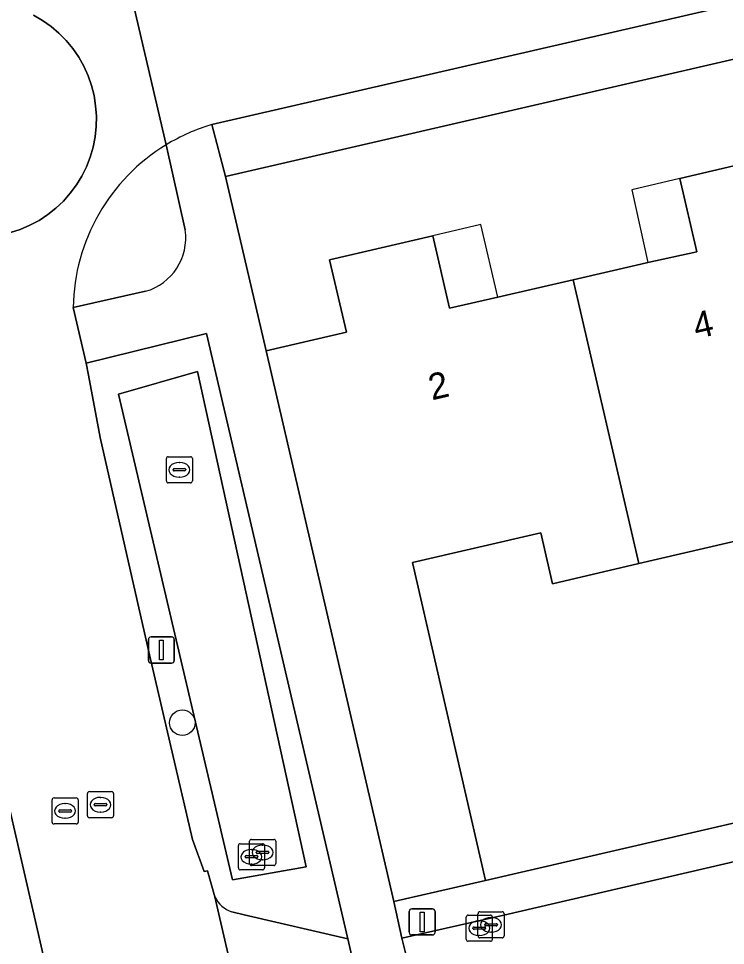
# Model space of a CAD drawing. Extents: x 156412 to 157779, y 382335 to 383768.
# Drawn here: x 156576.04 to 156603.11, y 383303.81 to 383339.3 of the extents above; entities that cross this region are included whole.
import ezdxf

# ---------------------------------------------------------------- set-up
doc = ezdxf.new("R2010")
doc.units = 0
for name, color, linetype in [('IMGEO_Berm_groen', 7, 'Continuous'), ('IMGEO_Boom', 7, 'Continuous'), ('IMGEO_Erf', 7, 'Continuous'), ('IMGEO_Greppel_droge_sloot', 7, 'Continuous'), ('IMGEO_Kolk', 7, 'Continuous'), ('IMGEO_Lichtmast', 7, 'Continuous'), ('IMGEO_Muur', 7, 'Continuous'), ('IMGEO_Pand', 7, 'Continuous'), ('IMGEO_Pand_nummerreeks', 7, 'Continuous'), ('IMGEO_Pand_overbouw', 7, 'Continuous'), ('IMGEO_Rijbaan_lokaal_gesloten', 7, 'Continuous'), ('IMGEO_Rijbaan_lokaal_open', 7, 'Continuous'), ('IMGEO_Rioolput', 7, 'Continuous'), ('IMGEO_Voetpad_open', 7, 'Continuous')]:
    doc.layers.add(name, color=color, linetype=linetype)

msp = doc.modelspace()

# ---------------------------------------------------------------- linework, layer by layer
at = {"layer": 'IMGEO_Berm_groen'}
for points in [[(156582.425, 383331.205), (156581.697, 383334.465)], [(156578.135, 383328.241), (156580.901, 383328.856)], [(156583.239, 383327.243), (156578.629, 383326.107), (156578.722, 383325.646), (156579.165, 383323.259), (156581.056, 383314.93), (156582.698, 383307.866), (156583.152, 383306.635), (156583.276, 383306.668), (156583.563, 383305.666)], [(156584.215, 383305.09), (156584.684, 383304.98), (156588.646, 383304.055), (156583.239, 383327.243)], [(156568.854, 383316.46), (156569.38, 383314.271), (156569.863, 383312.122), (156573.479, 383312.959), (156574.039, 383310.36), (156570.463, 383309.543), (156572.433, 383301.047), (156574.426, 383292.358), (156574.583, 383291.894), (156575.694, 383292.152), (156575.867, 383291.408), (156576.67, 383291.594), (156579.352, 383293.115), (156573.29, 383319.457)]]:
    msp.add_lwpolyline(points, dxfattribs=at)
msp.add_lwpolyline([(156584.239, 383306.315), (156579.871, 383324.919), (156582.895, 383325.781), (156587.06, 383306.82)], close=True, dxfattribs=at)
for centre, radius, start, end in [((156585.547, 383328.13), 7.413, 121.2906, 179.1443), ((156580.316, 383330.905), 2.131, 285.949, 8.101), ((156584.556, 383306.133), 1.097, 205.1784, 251.9046)]:
    msp.add_arc(centre, radius, start, end, dxfattribs=at)
at = {"layer": 'IMGEO_Boom'}
msp.add_circle((156582.311, 383312.336), 0.489, dxfattribs=at)
at = {"layer": 'IMGEO_Erf'}
for points in [[(156629.258, 383343.726), (156583.967, 383333.256), (156585.518, 383326.572), (156588.597, 383327.287), (156587.952, 383330.068), (156591.905, 383330.986), (156592.55, 383328.21), (156594.397, 383328.636), (156597.281, 383329.301), (156599.87, 383329.898), (156600.145, 383329.958), (156602.023, 383330.369), (156601.366, 383333.173), (156605.114, 383334.051)], [(156625.197, 383324.324), (156616.744, 383322.367), (156613.442, 383321.602), (156612.991, 383323.55), (156607.818, 383322.352), (156608.269, 383320.404), (156599.791, 383318.429), (156596.493, 383317.661), (156596.044, 383319.61), (156591.123, 383318.477), (156593.927, 383306.296), (156609.16, 383309.815), (156608.572, 383312.348), (156609.904, 383312.657), (156611.46, 383313.018), (156612.048, 383310.485), (156626.08, 383313.725)]]:
    msp.add_lwpolyline(points, dxfattribs=at)
at = {"layer": 'IMGEO_Greppel_droge_sloot'}
msp.add_lwpolyline([(156584.239, 383306.315), (156587.06, 383306.82), (156582.895, 383325.781), (156579.871, 383324.919)], close=True, dxfattribs=at)
at = {"layer": 'IMGEO_Kolk'}
for p, q in [((156581.701, 383321.596), (156581.701, 383322.448)), ((156581.776, 383322.522), (156582.628, 383322.522)), ((156582.702, 383322.448), (156582.702, 383321.596)), ((156581.96, 383322.016), (156581.96, 383322.028)), ((156582.398, 383321.979), (156582, 383321.979)), ((156582.003, 383322.065), (156582.401, 383322.065)), ((156582.189, 383322.302), (156582.214, 383322.302)), ((156582.444, 383322.028), (156582.444, 383322.016)), ((156582.212, 383321.742), (156582.187, 383321.742)), ((156582.628, 383321.522), (156581.776, 383321.522)), ((156584.888, 383306.943), (156584.888, 383307.795)), ((156584.963, 383307.869), (156585.815, 383307.869)), ((156585.889, 383307.795), (156585.889, 383306.943)), ((156584.46, 383306.777), (156584.46, 383307.629)), ((156584.535, 383307.703), (156585.387, 383307.703)), ((156584.948, 383307.483), (156584.973, 383307.483)), ((156585.376, 383307.649), (156585.401, 383307.649)), ((156585.461, 383307.629), (156585.461, 383306.777)), ((156584.719, 383307.197), (156584.719, 383307.209)), ((156585.157, 383307.16), (156584.759, 383307.16)), ((156584.762, 383307.246), (156585.16, 383307.246)), ((156585.147, 383307.363), (156585.147, 383307.375)), ((156585.585, 383307.326), (156585.187, 383307.326)), ((156585.19, 383307.412), (156585.588, 383307.412)), ((156585.203, 383307.209), (156585.203, 383307.197)), ((156585.399, 383307.089), (156585.374, 383307.089)), ((156585.631, 383307.375), (156585.631, 383307.363)), ((156584.971, 383306.923), (156584.946, 383306.923)), ((156585.815, 383306.869), (156584.963, 383306.869)), ((156585.387, 383306.703), (156584.535, 383306.703)), ((156593.26, 383304.968), (156594.112, 383304.968)), ((156593.637, 383304.172), (156593.637, 383305.024)), ((156593.712, 383305.098), (156594.564, 383305.098)), ((156594.638, 383305.024), (156594.638, 383304.172)), ((156593.185, 383304.042), (156593.185, 383304.894)), ((156593.673, 383304.748), (156593.698, 383304.748)), ((156593.896, 383304.592), (156593.896, 383304.604)), ((156593.939, 383304.641), (156594.337, 383304.641)), ((156594.125, 383304.878), (156594.15, 383304.878)), ((156594.186, 383304.894), (156594.186, 383304.042)), ((156594.38, 383304.604), (156594.38, 383304.592)), ((156593.444, 383304.462), (156593.444, 383304.474)), ((156593.882, 383304.425), (156593.484, 383304.425)), ((156593.487, 383304.511), (156593.885, 383304.511)), ((156593.928, 383304.474), (156593.928, 383304.462)), ((156594.334, 383304.555), (156593.936, 383304.555)), ((156594.148, 383304.318), (156594.123, 383304.318)), ((156594.112, 383303.968), (156593.26, 383303.968)), ((156593.696, 383304.188), (156593.671, 383304.188)), ((156594.564, 383304.098), (156593.712, 383304.098))]:
    msp.add_line(p, q, dxfattribs=at)
for points in [[(156581.701, 383321.596), (156581.701, 383322.448)], [(156581.776, 383322.522), (156582.628, 383322.522)], [(156582.702, 383322.448), (156582.702, 383321.596)], [(156582.628, 383321.522), (156581.776, 383321.522)], [(156584.888, 383306.943), (156584.888, 383307.795)], [(156584.963, 383307.869), (156585.815, 383307.869)], [(156585.889, 383307.795), (156585.889, 383306.943)], [(156584.46, 383306.777), (156584.46, 383307.629)], [(156584.535, 383307.703), (156585.387, 383307.703)], [(156585.461, 383307.629), (156585.461, 383306.777)], [(156585.815, 383306.869), (156584.963, 383306.869)], [(156585.387, 383306.703), (156584.535, 383306.703)], [(156593.26, 383304.968), (156594.112, 383304.968)], [(156593.637, 383304.172), (156593.637, 383305.024)], [(156593.712, 383305.098), (156594.564, 383305.098)], [(156594.638, 383305.024), (156594.638, 383304.172)], [(156593.185, 383304.042), (156593.185, 383304.894)], [(156594.186, 383304.894), (156594.186, 383304.042)], [(156594.112, 383303.968), (156593.26, 383303.968)], [(156594.564, 383304.098), (156593.712, 383304.098)]]:
    msp.add_lwpolyline(points, dxfattribs=at)
for centre, radius, start, end in [((156581.778, 383322.446), 0.0765, 91.552, 178.448), ((156581.778, 383322.446), 0.0765, 91.552, 178.448), ((156582.626, 383322.446), 0.0765, 1.552, 88.448), ((156582.626, 383322.446), 0.0765, 1.552, 88.448), ((156582, 383322.025), 0.0403, 85.8775, 175.7526), ((156581.997, 383322.015), 0.0366, 178.938, 274.7102), ((156582.401, 383322.022), 0.043, 264.8664, 352.4533), ((156582.405, 383322.027), 0.0386, 1.7309, 96.639), ((156581.778, 383321.598), 0.0765, 181.552, 268.448), ((156581.778, 383321.598), 0.0765, 181.552, 268.448), ((156582.626, 383321.598), 0.0765, 271.552, 358.448), ((156582.626, 383321.598), 0.0765, 271.552, 358.448), ((156584.965, 383307.793), 0.0765, 91.552, 178.448), ((156584.965, 383307.793), 0.0765, 91.552, 178.448), ((156585.813, 383307.793), 0.0765, 1.552, 88.448), ((156585.813, 383307.793), 0.0765, 1.552, 88.448), ((156584.537, 383307.627), 0.0765, 91.552, 178.448), ((156584.537, 383307.627), 0.0765, 91.552, 178.448), ((156585.385, 383307.627), 0.0765, 1.552, 88.448), ((156585.385, 383307.627), 0.0765, 1.552, 88.448), ((156584.759, 383307.206), 0.0403, 85.8775, 175.7526), ((156584.756, 383307.196), 0.0366, 178.938, 274.7102), ((156585.187, 383307.372), 0.0403, 85.8775, 175.7526), ((156585.184, 383307.362), 0.0366, 178.938, 274.7102), ((156585.16, 383307.203), 0.043, 264.8664, 352.4533), ((156585.164, 383307.208), 0.0386, 1.7309, 96.639), ((156585.588, 383307.369), 0.043, 264.8664, 352.4533), ((156585.592, 383307.374), 0.0386, 1.7309, 96.639), ((156584.537, 383306.779), 0.0765, 181.552, 268.448), ((156584.537, 383306.779), 0.0765, 181.552, 268.448), ((156584.965, 383306.945), 0.0765, 181.552, 268.448), ((156584.965, 383306.945), 0.0765, 181.552, 268.448), ((156585.385, 383306.779), 0.0765, 271.552, 358.448), ((156585.385, 383306.779), 0.0765, 271.552, 358.448), ((156585.813, 383306.945), 0.0765, 271.552, 358.448), ((156585.813, 383306.945), 0.0765, 271.552, 358.448), ((156593.262, 383304.892), 0.0765, 91.552, 178.448), ((156593.262, 383304.892), 0.0765, 91.552, 178.448), ((156593.714, 383305.022), 0.0765, 91.552, 178.448), ((156593.714, 383305.022), 0.0765, 91.552, 178.448), ((156594.11, 383304.892), 0.0765, 1.552, 88.448), ((156594.11, 383304.892), 0.0765, 1.552, 88.448), ((156594.562, 383305.022), 0.0765, 1.552, 88.448), ((156594.562, 383305.022), 0.0765, 1.552, 88.448), ((156593.936, 383304.601), 0.0403, 85.8775, 175.7526), ((156593.933, 383304.591), 0.0366, 178.938, 274.7102), ((156594.337, 383304.598), 0.043, 264.8664, 352.4533), ((156594.341, 383304.603), 0.0386, 1.7309, 96.639), ((156593.484, 383304.471), 0.0403, 85.8775, 175.7526), ((156593.481, 383304.461), 0.0366, 178.938, 274.7102), ((156593.885, 383304.468), 0.043, 264.8664, 352.4533), ((156593.889, 383304.473), 0.0386, 1.7309, 96.639), ((156593.262, 383304.044), 0.0765, 181.552, 268.448), ((156593.262, 383304.044), 0.0765, 181.552, 268.448), ((156593.714, 383304.174), 0.0765, 181.552, 268.448), ((156593.714, 383304.174), 0.0765, 181.552, 268.448), ((156594.11, 383304.044), 0.0765, 271.552, 358.448), ((156594.11, 383304.044), 0.0765, 271.552, 358.448), ((156594.562, 383304.174), 0.0765, 271.552, 358.448), ((156594.562, 383304.174), 0.0765, 271.552, 358.448)]:
    msp.add_arc(centre, radius, start, end, dxfattribs=at)
for centre, major_axis, ratio, start_param, end_param in [((156582.188, 383322.022), (-0.387, 0.002), 0.722429, 4.712389, 7.853982), ((156582.213, 383322.022), (-0.39, 0.002), 0.717154, 1.570796, 4.712389), ((156584.947, 383307.203), (-0.387, 0.002), 0.722429, 4.712389, 7.853982), ((156584.972, 383307.203), (-0.39, 0.002), 0.717154, 1.570796, 4.712389), ((156585.375, 383307.369), (-0.387, 0.002), 0.722429, 4.712389, 7.853982), ((156585.4, 383307.369), (-0.39, 0.002), 0.717154, 1.570796, 4.712389), ((156593.672, 383304.468), (-0.387, 0.002), 0.722429, 4.712389, 7.853982), ((156593.697, 383304.468), (-0.39, 0.002), 0.717154, 1.570796, 4.712389), ((156594.124, 383304.598), (-0.387, 0.002), 0.722429, 4.712389, 7.853982), ((156594.149, 383304.598), (-0.39, 0.002), 0.717154, 1.570796, 4.712389)]:
    msp.add_ellipse(centre, major_axis=major_axis, ratio=ratio, start_param=start_param, end_param=end_param, dxfattribs=at)
at = {"layer": 'IMGEO_Lichtmast'}
for p, q in [((156581.114, 383315.619), (156581.904, 383315.619)), ((156581.904, 383315.619), (156581.114, 383315.619)), ((156581.014, 383314.719), (156581.014, 383315.519)), ((156581.014, 383315.519), (156581.014, 383314.719)), ((156582.004, 383315.519), (156582.004, 383314.719)), ((156582.004, 383314.719), (156582.004, 383315.519)), ((156581.904, 383314.619), (156581.114, 383314.619)), ((156581.114, 383314.619), (156581.904, 383314.619)), ((156591.002, 383304.31), (156591.002, 383305.11)), ((156591.002, 383305.11), (156591.002, 383304.31)), ((156591.102, 383305.21), (156591.892, 383305.21)), ((156591.892, 383305.21), (156591.102, 383305.21)), ((156591.992, 383305.11), (156591.992, 383304.31)), ((156591.992, 383304.31), (156591.992, 383305.11)), ((156591.892, 383304.21), (156591.102, 383304.21)), ((156591.102, 383304.21), (156591.892, 383304.21))]:
    msp.add_line(p, q, dxfattribs=at)
for points in [[(156581.434, 383315.494), (156581.584, 383315.494), (156581.584, 383314.744), (156581.434, 383314.744), (156581.434, 383315.494)], [(156591.422, 383305.085), (156591.572, 383305.085), (156591.572, 383304.335), (156591.422, 383304.335), (156591.422, 383305.085)]]:
    msp.add_lwpolyline(points, dxfattribs=at)
for centre, start, end in [((156581.114, 383315.519), 90, 180), ((156581.114, 383315.519), 90, 180), ((156581.904, 383315.519), 0, 90), ((156581.904, 383315.519), 360, 90), ((156581.114, 383314.719), 180, 270), ((156581.114, 383314.719), 180, 270), ((156581.904, 383314.719), 270, 0), ((156581.904, 383314.719), 270, 0), ((156591.102, 383305.11), 90, 180), ((156591.102, 383305.11), 90, 180), ((156591.892, 383305.11), 0, 90), ((156591.892, 383305.11), 360, 90), ((156591.102, 383304.31), 180, 270), ((156591.102, 383304.31), 180, 270), ((156591.892, 383304.31), 270, 0), ((156591.892, 383304.31), 270, 0)]:
    msp.add_arc(centre, 0.1, start, end, dxfattribs=at)
at = {"layer": 'IMGEO_Muur'}
msp.add_lwpolyline([(156593.927, 383306.296), (156609.16, 383309.815)], dxfattribs=at)
at = {"layer": 'IMGEO_Pand'}
for points in [[(156597.281, 383329.301), (156599.791, 383318.429), (156608.269, 383320.404), (156607.818, 383322.352), (156605.114, 383334.051), (156601.366, 383333.173), (156602.023, 383330.369), (156600.145, 383329.958), (156599.87, 383329.898)], [(156597.281, 383329.301), (156594.397, 383328.636), (156592.55, 383328.21), (156591.905, 383330.986), (156587.952, 383330.068), (156588.597, 383327.287), (156585.518, 383326.572), (156590.408, 383305.486), (156593.927, 383306.296), (156591.123, 383318.477), (156596.044, 383319.61), (156596.493, 383317.661), (156599.791, 383318.429)]]:
    msp.add_lwpolyline(points, close=True, dxfattribs=at)
at = {"layer": 'IMGEO_Pand_overbouw'}
for points in [[(156599.532, 383332.743), (156600.145, 383329.958), (156602.023, 383330.369), (156601.366, 383333.173)], [(156592.55, 383328.21), (156594.397, 383328.636), (156593.745, 383331.413), (156591.905, 383330.986)]]:
    msp.add_lwpolyline(points, close=True, dxfattribs=at)
at = {"layer": 'IMGEO_Rijbaan_lokaal_gesloten'}
for points in [[(156583.446, 383335.24), (156630.503, 383346.082)], [(156568.074, 383342.016), (156571.465, 383327.409), (156573.29, 383319.457), (156579.352, 383293.115), (156581.145, 383285.248), (156581.792, 383282.582), (156583.216, 383276.411), (156585.024, 383268.578), (156585.34, 383267.206), (156589.308, 383250), (156590.382, 383245.344), (156591.355, 383241.13), (156591.627, 383239.954), (156594.539, 383227.35), (156594.961, 383225.531), (156596.777, 383217.694), (156600.905, 383199.885)], [(156576.619, 383339.428), (156576.962, 383339.227), (156577.286, 383338.997), (156577.589, 383338.739), (156577.867, 383338.456), (156578.12, 383338.149), (156578.344, 383337.82), (156578.539, 383337.474), (156578.703, 383337.111), (156578.833, 383336.736), (156578.931, 383336.35), (156578.993, 383335.958), (156579.021, 383335.561), (156579.014, 383335.164), (156578.972, 383334.768), (156578.895, 383334.378), (156578.784, 383333.996), (156578.64, 383333.626), (156578.464, 383333.27), (156578.257, 383332.93), (156578.021, 383332.61), (156577.757, 383332.313), (156577.468, 383332.039), (156577.157, 383331.792), (156576.825, 383331.574), (156576.474, 383331.386), (156576.109, 383331.229), (156575.731, 383331.105)], [(156581.697, 383334.465), (156580.467, 383339.714)], [(156580.467, 383339.714), (156581.697, 383334.465)], [(156597.633, 383242.464), (156597.609, 383242.562), (156597.587, 383242.66), (156597.611, 383243.284), (156596.05, 383250), (156591.394, 383270.026), (156586.645, 383290.85), (156586.402, 383293.057), (156586.513, 383293.089), (156586.201, 383294.234), (156583.563, 383305.666), (156583.276, 383306.668), (156583.152, 383306.635), (156582.698, 383307.866), (156581.056, 383314.93), (156579.165, 383323.259), (156578.722, 383325.646), (156578.629, 383326.107), (156578.135, 383328.241)]]:
    msp.add_lwpolyline(points, dxfattribs=at)
for centre, radius, start, end in [((156585.549, 383328.134), 7.411, 106.4829, 121.3144), ((156585.547, 383328.13), 7.413, 121.2906, 179.1443)]:
    msp.add_arc(centre, radius, start, end, dxfattribs=at)
at = {"layer": 'IMGEO_Rijbaan_lokaal_open'}
for points in [[(156575.731, 383331.105), (156576.109, 383331.229), (156576.474, 383331.386), (156576.825, 383331.574), (156577.157, 383331.792), (156577.468, 383332.039), (156577.757, 383332.313), (156578.021, 383332.61), (156578.257, 383332.93), (156578.464, 383333.27), (156578.64, 383333.626), (156578.784, 383333.996), (156578.895, 383334.378), (156578.972, 383334.768), (156579.014, 383335.164), (156579.021, 383335.561), (156578.993, 383335.958), (156578.931, 383336.35), (156578.833, 383336.736), (156578.703, 383337.111), (156578.539, 383337.474), (156578.344, 383337.82), (156578.12, 383338.149), (156577.867, 383338.456), (156577.589, 383338.739), (156577.286, 383338.997), (156576.962, 383339.227), (156576.619, 383339.428)], [(156583.563, 383305.666), (156586.201, 383294.234)], [(156588.646, 383304.055), (156584.684, 383304.98), (156584.215, 383305.09)], [(156586.525, 383295.122), (156586.884, 383295.433), (156588.83, 383297.119), (156590.017, 383298.148), (156588.646, 383304.055)]]:
    msp.add_lwpolyline(points, dxfattribs=at)
msp.add_lwpolyline([(156662.847, 383316.087), (156663.039, 383316.131), (156665.527, 383316.707), (156666.905, 383317.026), (156667.09, 383317.069), (156700.997, 383324.894), (156700.092, 383328.821), (156699.965, 383329.371), (156666.008, 383321.547), (156594.625, 383304.972), (156590.718, 383304.088), (156590.865, 383303.521), (156591.77, 383299.634)], close=True, dxfattribs=at)
msp.add_arc((156584.556, 383306.133), 1.097, 205.1784, 251.9046, dxfattribs=at)
at = {"layer": 'IMGEO_Rioolput'}
for p, q in [((156578.678, 383308.771), (156578.678, 383309.623)), ((156578.753, 383309.697), (156579.605, 383309.697)), ((156579.679, 383309.623), (156579.679, 383308.771)), ((156577.324, 383308.533), (156577.324, 383309.385)), ((156577.399, 383309.459), (156578.251, 383309.459)), ((156577.812, 383309.239), (156577.837, 383309.239)), ((156578.325, 383309.385), (156578.325, 383308.533)), ((156578.937, 383309.191), (156578.937, 383309.203)), ((156578.98, 383309.24), (156579.378, 383309.24)), ((156579.166, 383309.477), (156579.191, 383309.477)), ((156579.421, 383309.203), (156579.421, 383309.191)), ((156577.583, 383308.953), (156577.583, 383308.965)), ((156578.021, 383308.916), (156577.623, 383308.916)), ((156577.626, 383309.002), (156578.024, 383309.002)), ((156578.067, 383308.965), (156578.067, 383308.953)), ((156579.375, 383309.154), (156578.977, 383309.154)), ((156579.189, 383308.917), (156579.164, 383308.917)), ((156577.835, 383308.679), (156577.81, 383308.679)), ((156579.605, 383308.697), (156578.753, 383308.697)), ((156578.251, 383308.459), (156577.399, 383308.459))]:
    msp.add_line(p, q, dxfattribs=at)
for points in [[(156578.678, 383308.771), (156578.678, 383309.623)], [(156578.753, 383309.697), (156579.605, 383309.697)], [(156579.679, 383309.623), (156579.679, 383308.771)], [(156577.324, 383308.533), (156577.324, 383309.385)], [(156577.399, 383309.459), (156578.251, 383309.459)], [(156578.325, 383309.385), (156578.325, 383308.533)], [(156579.605, 383308.697), (156578.753, 383308.697)], [(156578.251, 383308.459), (156577.399, 383308.459)]]:
    msp.add_lwpolyline(points, dxfattribs=at)
for centre, radius, start, end in [((156578.755, 383309.621), 0.0765, 91.552, 178.448), ((156578.755, 383309.621), 0.0765, 91.552, 178.448), ((156579.603, 383309.621), 0.0765, 1.552, 88.448), ((156579.603, 383309.621), 0.0765, 1.552, 88.448), ((156577.401, 383309.383), 0.0765, 91.552, 178.448), ((156577.401, 383309.383), 0.0765, 91.552, 178.448), ((156578.249, 383309.383), 0.0765, 1.552, 88.448), ((156578.249, 383309.383), 0.0765, 1.552, 88.448), ((156578.977, 383309.2), 0.0403, 85.8775, 175.7526), ((156579.382, 383309.202), 0.0386, 1.7309, 96.639), ((156577.623, 383308.962), 0.0403, 85.8775, 175.7526), ((156577.62, 383308.952), 0.0366, 178.938, 274.7102), ((156578.024, 383308.959), 0.043, 264.8664, 352.4533), ((156578.028, 383308.964), 0.0386, 1.7309, 96.639), ((156578.974, 383309.19), 0.0366, 178.938, 274.7102), ((156579.378, 383309.197), 0.043, 264.8664, 352.4533), ((156577.401, 383308.535), 0.0765, 181.552, 268.448), ((156577.401, 383308.535), 0.0765, 181.552, 268.448), ((156578.249, 383308.535), 0.0765, 271.552, 358.448), ((156578.249, 383308.535), 0.0765, 271.552, 358.448), ((156578.755, 383308.773), 0.0765, 181.552, 268.448), ((156578.755, 383308.773), 0.0765, 181.552, 268.448), ((156579.603, 383308.773), 0.0765, 271.552, 358.448), ((156579.603, 383308.773), 0.0765, 271.552, 358.448)]:
    msp.add_arc(centre, radius, start, end, dxfattribs=at)
for centre, major_axis, ratio, start_param, end_param in [((156577.811, 383308.959), (-0.387, 0.002), 0.722429, 4.712389, 7.853982), ((156577.836, 383308.959), (-0.39, 0.002), 0.717154, 1.570796, 4.712389), ((156579.165, 383309.197), (-0.387, 0.002), 0.722429, 4.712389, 7.853982), ((156579.19, 383309.197), (-0.39, 0.002), 0.717154, 1.570796, 4.712389)]:
    msp.add_ellipse(centre, major_axis=major_axis, ratio=ratio, start_param=start_param, end_param=end_param, dxfattribs=at)
at = {"layer": 'IMGEO_Voetpad_open'}
msp.add_lwpolyline([(156803.188, 383383.914), (156802.731, 383385.9), (156758.28, 383375.58), (156698.774, 383361.816), (156692.518, 383360.371), (156674.693, 383356.254), (156656.141, 383351.999), (156630.503, 383346.082), (156583.446, 383335.24), (156583.967, 383333.256), (156629.258, 383343.726), (156655.27, 383349.748), (156656.638, 383350.08), (156659.149, 383350.609), (156692.77, 383358.399), (156695.561, 383359.039), (156703.149, 383360.862), (156727.164, 383366.322), (156729.693, 383366.895), (156731.059, 383367.213), (156758.727, 383373.657)], close=True, dxfattribs=at)
for points in [[(156599.282, 383267.009), (156598.159, 383271.89), (156593.28, 383292.961), (156591.77, 383299.634), (156590.865, 383303.521), (156590.718, 383304.088), (156590.408, 383305.486), (156585.518, 383326.572), (156583.967, 383333.256), (156583.446, 383335.24)], [(156581.697, 383334.465), (156582.425, 383331.205)], [(156580.901, 383328.856), (156578.135, 383328.241), (156578.629, 383326.107), (156583.239, 383327.243), (156588.646, 383304.055), (156590.017, 383298.148), (156601.111, 383250), (156602.531, 383243.838), (156603.309, 383240.38), (156603.81, 383238.151), (156605.803, 383238.582), (156604.91, 383242.554), (156604.575, 383243.99), (156603.172, 383250), (156603.053, 383250.509), (156599.282, 383267.009)], [(156626.08, 383313.725), (156612.048, 383310.485), (156610.48, 383310.121), (156609.16, 383309.815), (156593.927, 383306.296), (156590.408, 383305.486), (156590.718, 383304.088), (156594.625, 383304.972), (156666.008, 383321.547)]]:
    msp.add_lwpolyline(points, dxfattribs=at)
for centre, radius, start, end in [((156585.549, 383328.134), 7.411, 106.4829, 121.3144), ((156580.316, 383330.905), 2.131, 285.949, 8.101)]:
    msp.add_arc(centre, radius, start, end, dxfattribs=at)

# ---------------------------------------------------------------- texts
at = {"layer": 'IMGEO_Pand_nummerreeks'}
for s, rotation, p in [('4', 13.0257, (156602.004, 383327.027)), ('2', 13.0614, (156591.871, 383324.678))]:
    msp.add_text(s, height=1, rotation=rotation, dxfattribs=at).set_placement(p)

doc.saveas('drawing.dxf')
